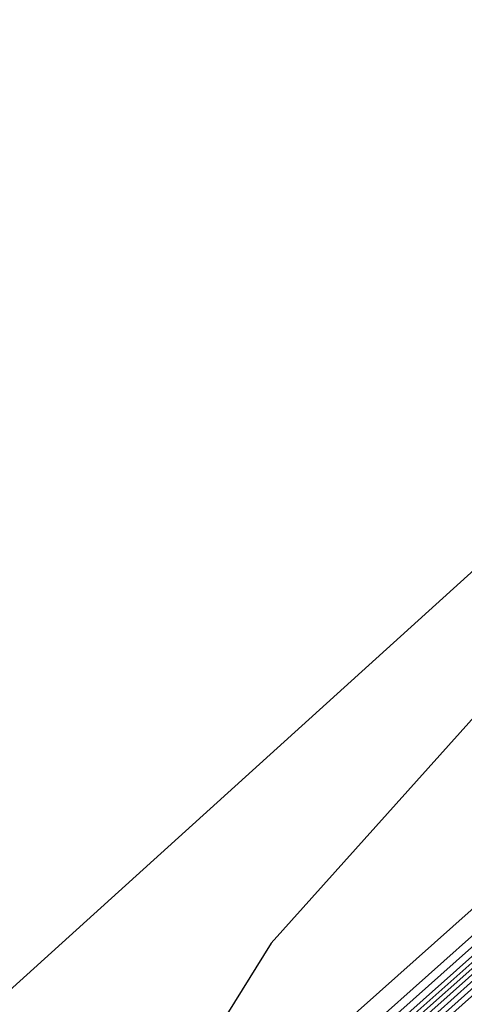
# Model space of a CAD drawing. Extents: x 3249832 to 3255657, y 13789405 to 13793316.
# Tile 826 of 1056: x 3253206.83 to 3253208.05, y 13791258.39 to 13791261.09. Entities that reach past the tile are written whole.
import ezdxf

# ---------------------------------------------------------------- set-up
doc = ezdxf.new("R2010")
doc.units = 0
doc.header["$LTSCALE"] = 100
doc.header["$MEASUREMENT"] = 0
for name, color, linetype in [('GRATIO_03231_CON', 1, 'CONTINUOUS'), ('GRATIO_0323_ICON', 1, 'CONTINUOUS'), ('TARGETS_EAST', 7, 'CONTINUOUS')]:
    doc.layers.add(name, color=color, linetype=linetype)

# ---------------------------------------------------------------- blocks, each defined once
blk = doc.blocks.new('Gratio_032316_contours')
at = {"layer": 'GRATIO_03231_CON', "color": 1, "linetype": 'Continuous', "flags": 128}
for points in [[(3253305.5469, 13791344.024), (3253290.1181, 13791330.7387), (3253272.3357, 13791315.4184), (3253257.3517, 13791302.4813), (3253257.3517, 13791302.4813), (3253249.0164, 13791295.2334), (3253245.9727, 13791292.5302), (3253245.5616, 13791292.1146), (3253245.4762, 13791292.0211), (3253244.818, 13791291.4501), (3253243.0404, 13791289.8933), (3253239.8737, 13791287.0921), (3253236.1559, 13791283.7849), (3253233.0015, 13791280.9598), (3253231.2433, 13791279.3563), (3253230.5862, 13791278.7206), (3253230.4531, 13791278.5507), (3253230.0551, 13791278.1548), (3253227.7563, 13791276.0837), (3253221.709, 13791270.6983), (3253210.9996, 13791261.1826), (3253198.4505, 13791250.0113), (3253187.8184, 13791240.4816), (3253181.8812, 13791235.039)], [(3253286.912, 13791327.9035), (3253270.3004, 13791313.5879), (3253256.4599, 13791301.6341), (3253256.4599, 13791301.6341), (3253248.781, 13791294.9495), (3253245.9825, 13791292.4501), (3253245.6151, 13791292.0541), (3253245.6386, 13791292.0257), (3253245.6483, 13791292.0135), (3253245.6487, 13791292.0121), (3253245.5979, 13791291.9759), (3253245.2689, 13791291.697), (3253244.3887, 13791290.927), (3253242.8213, 13791289.5405), (3253240.9812, 13791287.9036), (3253239.42, 13791286.5053), (3253238.5497, 13791285.7117), (3253238.2245, 13791285.3971), (3253238.1586, 13791285.313), (3253237.7616, 13791284.9396), (3253235.2234, 13791282.6723), (3253228.4292, 13791276.6354), (3253216.3275, 13791265.8906), (3253202.1197, 13791253.2507)], [(3253297.9252, 13791337.3275), (3253283.7059, 13791325.0683), (3253268.2652, 13791311.7574), (3253255.5681, 13791300.7867), (3253255.5681, 13791300.7867), (3253248.5453, 13791294.6658), (3253245.9894, 13791292.3731), (3253245.6585, 13791292.0044), (3253245.2891, 13791291.6207), (3253242.5317, 13791289.1442), (3253235.0149, 13791282.4623), (3253221.5564, 13791270.5131), (3253205.7297, 13791256.4376), (3253192.2971, 13791244.4276), (3253184.7822, 13791237.5917), (3253181.7553, 13791234.7055)], [(3253294.1143, 13791333.9792), (3253280.4998, 13791322.2331), (3253266.2299, 13791309.9269), (3253254.6763, 13791299.9394), (3253254.6763, 13791299.9394), (3253248.3094, 13791294.3823), (3253245.9952, 13791292.2975), (3253245.6983, 13791291.9593), (3253245.7233, 13791291.9291), (3253245.7346, 13791291.9149), (3253245.7365, 13791291.9117), (3253245.3442, 13791291.5696), (3253242.6151, 13791289.1599), (3253235.2176, 13791282.6089), (3253221.988, 13791270.8756), (3253206.4354, 13791257.0484), (3253193.237, 13791245.2483), (3253185.8477, 13791238.5266), (3253182.834, 13791235.6556)], [(3253297.4758, 13791336.8077), (3253286.4926, 13791327.2827), (3253274.0872, 13791316.5633), (3253262.1555, 13791306.2704), (3253252.8796, 13791298.26), (3253252.8796, 13791298.26), (3253247.8086, 13791293.8493), (3253245.9616, 13791292.1988), (3253245.7253, 13791291.9302), (3253245.7544, 13791291.896), (3253245.7756, 13791291.8707), (3253245.7842, 13791291.8599), (3253245.4022, 13791291.5335), (3253242.76, 13791289.2202), (3253235.6147, 13791282.9133), (3253222.8491, 13791271.6035), (3253207.8468, 13791258.27), (3253195.117, 13791246.8895), (3253187.9788, 13791240.3964), (3253184.9915, 13791237.5556), (3253183.5248, 13791236.0898), (3253181.9475, 13791234.5888)], [(3253294.0264, 13791333.7838), (3253282.6818, 13791323.9345), (3253270.881, 13791313.7282), (3253260.1195, 13791304.4408), (3253251.9851, 13791297.4158), (3253251.9851, 13791297.4158), (3253247.5668, 13791293.5726), (3253245.9578, 13791292.1343), (3253245.7524, 13791291.8998), (3253245.7785, 13791291.869), (3253245.7972, 13791291.8468), (3253245.8031, 13791291.8391), (3253245.4248, 13791291.5224), (3253242.8276, 13791289.2555), (3253235.811, 13791283.068), (3253223.2789, 13791271.9681), (3253208.5524, 13791258.8809), (3253196.057, 13791247.7101), (3253189.0443, 13791241.3313), (3253186.0703, 13791238.5056), (3253184.5171, 13791236.9659), (3253182.7719, 13791235.3171)], [(3253301.2946, 13791340.0843), (3253290.5771, 13791330.7598), (3253278.8709, 13791320.5862), (3253267.6752, 13791310.8926), (3253258.0866, 13791302.6075), (3253251.1014, 13791296.5591), (3253251.1014, 13791296.5591), (3253247.3482, 13791293.2691), (3253245.9857, 13791292.0326), (3253245.8053, 13791291.8379), (3253245.4404, 13791291.5193), (3253242.8928, 13791289.2936), (3253236.0065, 13791283.2235), (3253223.7085, 13791272.3331), (3253209.258, 13791259.4918), (3253196.997, 13791248.5307)], [(3253298.8003, 13791337.8979), (3253287.1277, 13791327.7359), (3253275.0601, 13791317.238), (3253264.4689, 13791308.0576), (3253256.0501, 13791300.7785), (3253250.2052, 13791295.7169), (3253250.2052, 13791295.7169), (3253247.1023, 13791292.9973), (3253245.9749, 13791291.9762), (3253245.823, 13791291.8182), (3253245.4605, 13791291.5107), (3253242.9585, 13791289.331), (3253236.2019, 13791283.3791), (3253224.1381, 13791272.698), (3253209.9636, 13791260.1027), (3253197.937, 13791249.3514)]]:
    blk.add_lwpolyline(points, dxfattribs=at)
at = {"layer": 'GRATIO_03231_CON', "color": 5, "linetype": 'Continuous', "flags": 128}
for points in [[(3253214.6422, 13791264.5853), (3253212.8222, 13791262.9063), (3253208.2687, 13791258.8242), (3253200.3437, 13791251.7668)], [(3253215.6643, 13791266.1251), (3253212.3094, 13791263.1053), (3253209.5883, 13791260.6277), (3253208.0922, 13791259.1951), (3253207.5174, 13791258.5543), (3253207.3366, 13791258.2638), (3253206.9358, 13791257.8005), (3253205.3552, 13791256.3177), (3253201.5485, 13791252.8872)], [(3253212.5203, 13791263.8565), (3253211.8505, 13791263.1225), (3253210.6517, 13791261.9521), (3253208.7932, 13791260.2297), (3253206.2741, 13791257.9499), (3253203.613, 13791255.5461), (3253201.4587, 13791253.5615)]]:
    blk.add_lwpolyline(points, dxfattribs=at)
at = {"layer": 'GRATIO_0323_ICON', "color": 7, "linetype": 'Continuous', "flags": 128}
blk.add_lwpolyline([(3253300.9251, 13791339.8317), (3253290.3035, 13791330.631), (3253277.2933, 13791319.3984), (3253264.1915, 13791308.1), (3253253.774, 13791299.1043), (3253253.774, 13791299.1043), (3253248.0502, 13791294.126), (3253245.9648, 13791292.2639), (3253245.696, 13791291.9631), (3253245.7252, 13791291.9283), (3253245.7463, 13791291.903), (3253245.7564, 13791291.8904), (3253245.372, 13791291.5529), (3253242.6874, 13791289.1902), (3253235.4161, 13791282.7611), (3253222.4185, 13791271.2395), (3253207.1411, 13791257.6592), (3253194.177, 13791246.0689), (3253186.9132, 13791239.4615), (3253183.9128, 13791236.6056), (3253182.5325, 13791235.2138)], dxfattribs=at)

msp = doc.modelspace()

# ---------------------------------------------------------------- block references
at = {"layer": 'TARGETS_EAST'}
msp.add_blockref('Gratio_032316_contours', (0, 0), dxfattribs=at)

doc.saveas('drawing.dxf')
